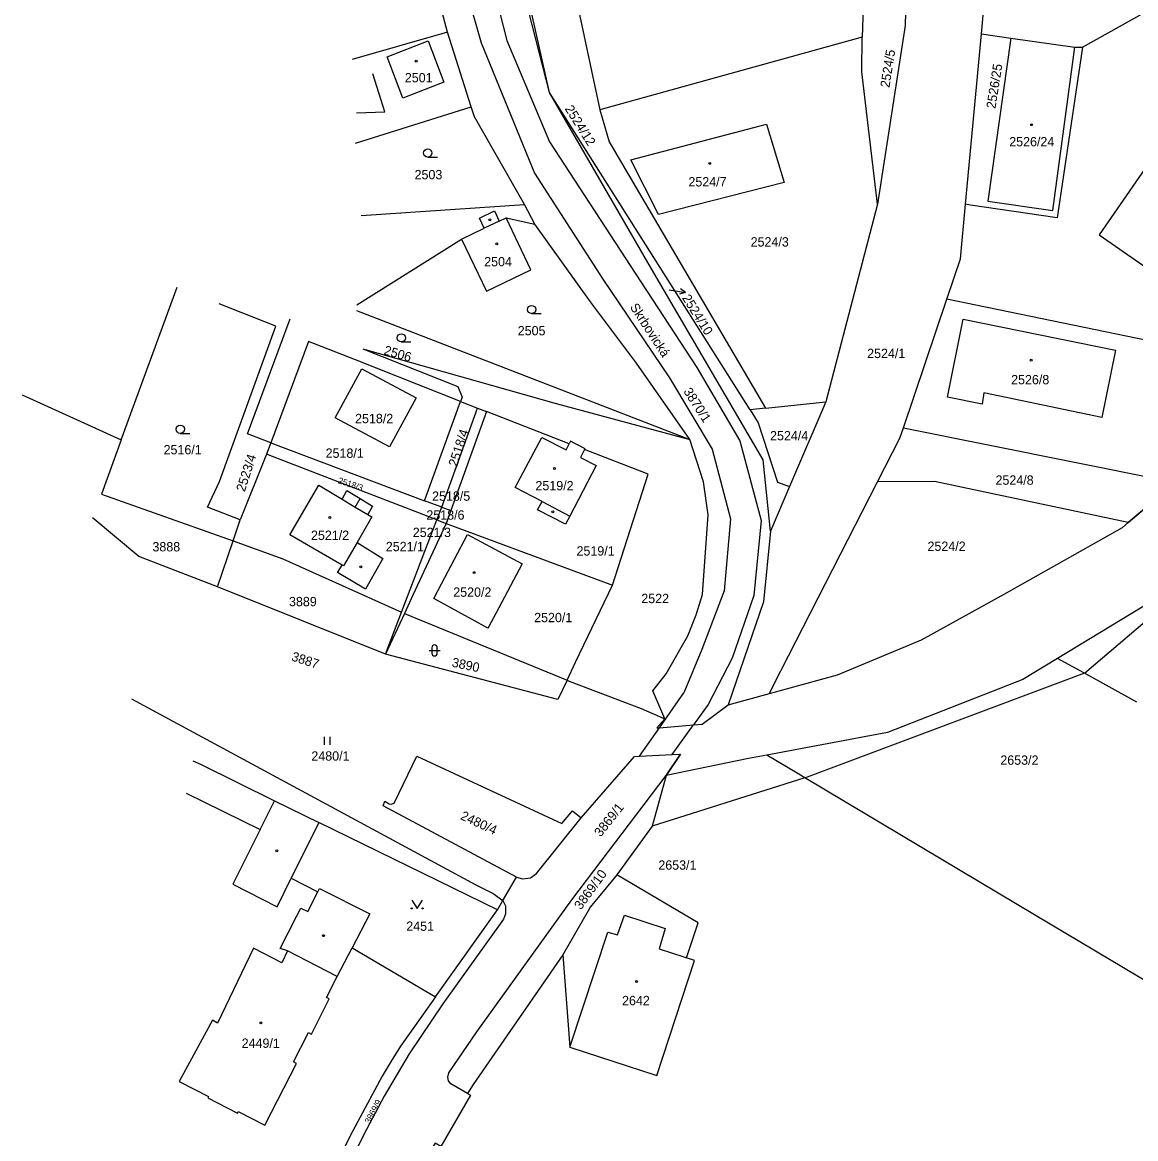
# Model space of a CAD drawing. Extents: x -527335 to -526256, y -1079142 to -1077836.
# Drawn here: x -527335.2 to -527132.2, y -1078645.5 to -1078442 of the extents above; entities that cross this region are included whole.
import ezdxf

# ---------------------------------------------------------------- set-up
doc = ezdxf.new("R2010")
doc.units = 0
for name, color, linetype in [('Hranice parcel', 7, 'Continuous'), ('Parcelní čísla', 7, 'Continuous'), ('Pop  PČ popisy', 7, 'Continuous'), ('Vnitřní kresba', 7, 'Continuous'), ('Vrstva 54', 7, 'Continuous'), ('Značky budov', 7, 'Continuous'), ('Značky kultur', 7, 'Continuous')]:
    doc.layers.add(name, color=color, linetype=linetype)

msp = doc.modelspace()

# ---------------------------------------------------------------- linework, layer by layer
at = {"layer": 'Hranice parcel'}
for p, q in [((-527239.04, -1078454.82), (-527247.66, -1078421.31)), ((-527239.04, -1078454.82), (-527244.36, -1078431)), ((-527235.72, -1078430.51), (-527229.87, -1078457.96)), ((-527181.65, -1078433.18), (-527182.05, -1078444.72)), ((-527160.26, -1078444.15), (-527159.81, -1078439.41)), ((-527257.62, -1078443.82), (-527275, -1078448.78)), ((-527253.34, -1078457.46), (-527257.62, -1078443.82)), ((-527182.05, -1078444.72), (-527229.87, -1078457.96)), ((-527163.17, -1078475.2), (-527160.26, -1078444.15)), ((-527160.26, -1078444.15), (-527154.89, -1078444.92)), ((-527154.89, -1078444.92), (-527143.23, -1078446.59)), ((-527143.23, -1078446.59), (-527141.86, -1078446.59)), ((-527202.47, -1078512.66), (-527239.04, -1078454.82)), ((-527274.44, -1078464.05), (-527253.34, -1078457.46)), ((-527273.4, -1078477.22), (-527243.62, -1078475.21)), ((-527241.72, -1078478.83), (-527243.62, -1078475.21)), ((-527179.21, -1078475.16), (-527188.68, -1078511.23)), ((-527317.13, -1078518.14), (-527306.91, -1078490.33)), ((-527174.49, -1078515.96), (-527166.58, -1078492.47)), ((-527274.23, -1078494.55), (-527213.45, -1078518.05)), ((-527335.17, -1078509.94), (-527317.13, -1078518.14)), ((-527261.81, -1078529.25), (-527255.24, -1078511.13)), ((-527258.66, -1078530.43), (-527252.15, -1078512.35)), ((-527255.24, -1078511.13), (-527252.15, -1078512.35)), ((-527252.15, -1078512.35), (-527250.53, -1078512.99)), ((-527199.68, -1078512.37), (-527202.47, -1078512.66)), ((-527199.68, -1078512.37), (-527188.68, -1078511.23)), ((-527188.68, -1078511.23), (-527195.25, -1078526.63)), ((-527250.53, -1078512.99), (-527257.05, -1078531.04)), ((-527235.44, -1078518.84), (-527250.53, -1078512.99)), ((-527174.49, -1078515.96), (-527124.9, -1078525.93)), ((-527317.13, -1078518.14), (-527320.76, -1078528.03)), ((-527289.88, -1078518.66), (-527290.67, -1078520.76)), ((-527289.88, -1078518.66), (-527261.81, -1078529.25)), ((-527290.67, -1078520.76), (-527295.46, -1078532.72)), ((-527195.25, -1078526.63), (-527198.73, -1078534.79)), ((-527124.9, -1078525.93), (-527133.51, -1078533.2)), ((-527320.76, -1078528.03), (-527296.75, -1078536.57)), ((-527258.66, -1078530.43), (-527261.81, -1078529.25)), ((-527259.56, -1078532.72), (-527258.66, -1078530.43)), ((-527258.66, -1078530.43), (-527257.05, -1078531.04)), ((-527296.75, -1078536.57), (-527295.46, -1078532.72)), ((-527266.02, -1078549.53), (-527259.56, -1078532.72)), ((-527259.56, -1078532.72), (-527257.89, -1078533.36)), ((-527257.05, -1078531.04), (-527257.89, -1078533.36)), ((-527257.89, -1078533.36), (-527227.55, -1078544.64)), ((-527299.55, -1078544.94), (-527296.75, -1078536.57)), ((-527268.92, -1078557.21), (-527299.55, -1078544.94)), ((-527268.92, -1078557.21), (-527266.02, -1078549.53)), ((-527265.48, -1078549.77), (-527268.92, -1078557.21)), ((-527265.48, -1078549.77), (-527235.84, -1078561.93)), ((-527206.43, -1078566.42), (-527198.92, -1078564.35)), ((-527233.27, -1078587.02), (-527223.54, -1078575.86)), ((-527248.53, -1078603.79), (-527281.11, -1078587.88)), ((-527247.54, -1078602.12), (-527245.03, -1078597.85)), ((-527259.82, -1078619.66), (-527248.53, -1078603.79)), ((-527248.53, -1078603.79), (-527247.54, -1078602.12))]:
    msp.add_line(p, q, dxfattribs=at)
for points in [[(-527257.62, -1078443.82), (-527260.56, -1078432.84), (-527263.99, -1078416.01), (-527265.53, -1078409.01), (-527266.79, -1078407.04)], [(-527141.86, -1078446.59), (-527110.16, -1078428.84), (-527097.36, -1078410.28)], [(-527092.4, -1078413.63), (-527138.83, -1078480.75), (-527128.47, -1078487.92), (-527076.74, -1078413.16)], [(-527173.99, -1078435.36), (-527174.21, -1078442.61), (-527179.21, -1078475.16)], [(-527179.21, -1078475.16), (-527182.08, -1078451.08), (-527182.05, -1078444.72)], [(-527154.89, -1078444.92), (-527159.14, -1078474.62), (-527147.28, -1078476.36), (-527143.23, -1078446.59)], [(-527141.86, -1078446.59), (-527146.45, -1078477.67), (-527162.26, -1078475.33), (-527163.17, -1078475.2)], [(-527198.73, -1078534.79), (-527200.06, -1078521.8), (-527220.43, -1078486.97), (-527239.04, -1078454.82)], [(-527243.62, -1078475.21), (-527252.7, -1078459.24), (-527253.34, -1078457.46)], [(-527229.87, -1078457.96), (-527228.18, -1078463.81), (-527199.68, -1078512.37)], [(-527219.15, -1078477.07), (-527224.21, -1078467.12), (-527199.45, -1078460.61), (-527196.27, -1078471.22), (-527219.15, -1078477.07)], [(-527068.91, -1078470.58), (-527076.43, -1078483.63), (-527090.99, -1078506.94), (-527111.43, -1078532.12), (-527128.98, -1078547.4), (-527146.41, -1078557.97)], [(-527166.58, -1078492.47), (-527164.1, -1078485.12), (-527163.17, -1078475.2)], [(-527274.18, -1078493.5), (-527255.07, -1078481.53), (-527250.55, -1078491.03), (-527242.42, -1078487.16), (-527246.95, -1078477.65), (-527241.72, -1078478.83)], [(-527213.45, -1078518.05), (-527223.17, -1078504.16), (-527231.59, -1078492.99), (-527241.72, -1078478.83)], [(-527295.46, -1078532.72), (-527301.38, -1078530.43), (-527299.24, -1078525.73), (-527288.92, -1078497.44), (-527299.25, -1078493.36)], [(-527104.6, -1078505.26), (-527106.49, -1078504.87), (-527163.05, -1078493.2), (-527166.58, -1078492.47)], [(-527289.88, -1078518.66), (-527294.09, -1078517.07), (-527286.31, -1078496.08)], [(-527166.45, -1078510.36), (-527163.63, -1078496.12), (-527135.81, -1078501.81), (-527138.3, -1078514.05), (-527159.84, -1078509.57), (-527160.15, -1078511.61), (-527166.45, -1078510.36)], [(-527255.24, -1078511.13), (-527274.39, -1078503.57), (-527282.98, -1078500.18), (-527289.88, -1078518.66)], [(-527273.06, -1078501.52), (-527237.85, -1078511.53), (-527213.45, -1078518.05)], [(-527273.06, -1078501.52), (-527255.77, -1078508.43), (-527254.97, -1078510.38), (-527255.24, -1078511.13)], [(-527268.22, -1078519.41), (-527278.14, -1078514.11), (-527273.23, -1078505.19), (-527263.34, -1078510.46), (-527268.22, -1078519.41)], [(-527202.47, -1078512.66), (-527200.97, -1078515.04), (-527197.46, -1078525.86), (-527195.25, -1078526.63)], [(-527179.2, -1078525.81), (-527175.13, -1078517.85), (-527174.49, -1078515.96)], [(-527232.64, -1078519.92), (-527233.36, -1078521.36), (-527230.53, -1078522.83), (-527235.31, -1078532.02), (-527236.1, -1078533.53), (-527241.2, -1078530.87), (-527240.4, -1078529.35), (-527245.27, -1078526.81), (-527240.41, -1078517.7), (-527236.03, -1078519.97), (-527235.44, -1078518.84)], [(-527232.64, -1078519.92), (-527232.55, -1078519.75), (-527235.19, -1078518.36), (-527235.44, -1078518.84)], [(-527217.99, -1078568.99), (-527220.17, -1078563.88), (-527217.74, -1078560.78), (-527213.84, -1078553.85), (-527212.32, -1078550.03), (-527211.14, -1078546.31), (-527210.11, -1078531.79), (-527210.95, -1078525.81), (-527213.45, -1078518.05)], [(-527227.55, -1078544.64), (-527221.02, -1078524.42), (-527232.64, -1078519.92)], [(-527259.56, -1078532.72), (-527286.59, -1078522.33), (-527290.67, -1078520.76)], [(-527273.54, -1078528.84), (-527271.32, -1078530.24), (-527272.15, -1078531.75), (-527271.41, -1078532.19), (-527274.14, -1078536.87), (-527269.43, -1078539.75), (-527272.61, -1078545.33), (-527277.67, -1078542.33), (-527276.85, -1078540.95), (-527286.39, -1078535.46), (-527281.11, -1078526.41), (-527276.87, -1078528.94), (-527276.02, -1078527.39), (-527273.54, -1078528.84)], [(-527198.92, -1078564.35), (-527198.17, -1078562.88), (-527179.2, -1078525.81)], [(-527133.51, -1078533.2), (-527168.85, -1078525.7), (-527179.2, -1078525.81)], [(-527299.55, -1078544.94), (-527313.94, -1078539.4), (-527322.05, -1078532.59), (-527322.35, -1078532.34)], [(-527257.89, -1078533.36), (-527263.95, -1078546.46), (-527265.48, -1078549.77)], [(-527198.73, -1078534.79), (-527200, -1078547.64), (-527206.43, -1078566.42)], [(-527198.92, -1078564.35), (-527186.55, -1078560.94), (-527171.22, -1078554.58), (-527156.15, -1078546.29), (-527134.58, -1078534.1), (-527133.51, -1078533.2)], [(-527296.75, -1078536.57), (-527287.69, -1078539.8), (-527267.27, -1078548.97), (-527266.02, -1078549.53)], [(-527254, -1078535.37), (-527244.02, -1078540.72), (-527248.84, -1078549.81), (-527250.09, -1078552.15), (-527250.26, -1078552.48), (-527253.13, -1078550.9), (-527260.15, -1078547.05), (-527258.75, -1078544.4), (-527254, -1078535.37)], [(-527235.84, -1078561.93), (-527234.27, -1078558.66), (-527227.55, -1078544.64)], [(-527235.84, -1078561.93), (-527237.54, -1078565.48), (-527268.92, -1078557.21)], [(-527146.41, -1078557.97), (-527152.71, -1078561.79), (-527177.41, -1078571.47), (-527199.41, -1078575.6)], [(-527131.94, -1078565.93), (-527141.5, -1078560.67), (-527146.41, -1078557.97)], [(-527235.84, -1078561.93), (-527235.43, -1078562.1), (-527222.35, -1078567.12), (-527217.99, -1078568.99)], [(-527217.99, -1078568.99), (-527219.46, -1078570.65), (-527218.96, -1078570.61), (-527212.76, -1078570.1), (-527211.21, -1078569.97), (-527206.43, -1078566.42)], [(-527223.54, -1078575.86), (-527222.6, -1078575.81), (-527216.65, -1078575.51), (-527215.15, -1078575.44), (-527217.79, -1078579.29)], [(-527304.05, -1078576.62), (-527302.7, -1078577.25), (-527289.18, -1078583.91), (-527281.11, -1078587.88)], [(-527269.35, -1078584.85), (-527269.09, -1078584.02), (-527268.28, -1078584.48), (-527267.9, -1078584.54), (-527267.39, -1078584.35), (-527263.26, -1078575.8), (-527236.76, -1078588.08), (-527234.83, -1078585.74), (-527233.27, -1078587.02)], [(-527199.41, -1078575.6), (-527202.75, -1078576.23), (-527217.79, -1078579.29)], [(-527116.37, -1078625.34), (-527123.55, -1078620.8), (-527150.28, -1078604.87), (-527192.47, -1078579.74), (-527193.56, -1078579.08), (-527199.41, -1078575.6)], [(-527254.01, -1078637.26), (-527257.04, -1078635.52), (-527257.44, -1078634.99), (-527257.59, -1078634.32), (-527257.37, -1078633.52), (-527252.31, -1078626.07), (-527234.96, -1078601.97), (-527217.79, -1078579.29)], [(-527217.79, -1078579.29), (-527220.33, -1078588.55), (-527226.74, -1078597.44)], [(-527245.03, -1078597.85), (-527262.18, -1078588.7), (-527269.35, -1078584.85)], [(-527245.03, -1078597.85), (-527243.94, -1078598.18), (-527242.52, -1078597.99), (-527241.39, -1078597.17), (-527233.27, -1078587.02)], [(-527281.11, -1078587.88), (-527286.12, -1078598.02), (-527281.28, -1078600.51), (-527280.99, -1078599.93), (-527271.78, -1078604.56), (-527275.02, -1078610.72), (-527259.82, -1078619.66)], [(-527226.74, -1078597.44), (-527227.25, -1078598.03), (-527231.63, -1078603.34), (-527231.98, -1078604), (-527236.58, -1078612)], [(-527236.58, -1078612), (-527235.31, -1078628.81), (-527219.47, -1078634.01), (-527212.59, -1078613.04), (-527214.07, -1078612.55), (-527211.93, -1078606.15), (-527226.74, -1078597.44)], [(-527247.54, -1078602.12), (-527247.04, -1078603.09), (-527247.06, -1078604.56), (-527247.44, -1078605.48), (-527258.5, -1078620.92), (-527264.64, -1078630.06), (-527269.21, -1078637.79), (-527272.96, -1078644.85), (-527276.06, -1078651.14), (-527277.91, -1078656.32)], [(-527236.58, -1078612), (-527252.96, -1078635.63), (-527254.01, -1078637.26)], [(-527259.82, -1078619.66), (-527262.34, -1078623.21), (-527266.21, -1078628.65), (-527267.92, -1078631.37), (-527269.54, -1078634.12), (-527274.93, -1078644.11), (-527277.98, -1078650.21), (-527279.35, -1078653.36)], [(-527254.01, -1078637.26), (-527253.42, -1078637.6), (-527258.88, -1078646.96), (-527259.9, -1078646.35), (-527260.95, -1078647.97)]]:
    msp.add_lwpolyline(points, dxfattribs=at)
at = {"layer": 'Pop  PČ popisy'}
for p, q in [((-527217.22, -1078490.78), (-527214.26, -1078491.25)), ((-527214.26, -1078491.25), (-527215.32, -1078491.59)), ((-527214.26, -1078491.25), (-527215.17, -1078490.6))]:
    msp.add_line(p, q, dxfattribs=at)
at = {"layer": 'Vnitřní kresba'}
for p, q in [((-527257.19, -1078425.85), (-527251.49, -1078445.79)), ((-527252.03, -1078425.08), (-527246.83, -1078445.33)), ((-527268.65, -1078448.3), (-527261.15, -1078445.39)), ((-527261.15, -1078445.39), (-527258.29, -1078452.93)), ((-527251.49, -1078445.79), (-527241.75, -1078469.5)), ((-527246.83, -1078445.33), (-527239.01, -1078463.8)), ((-527265.8, -1078455.86), (-527268.65, -1078448.3)), ((-527269.08, -1078458.33), (-527271.25, -1078451.41)), ((-527258.29, -1078452.93), (-527265.8, -1078455.86)), ((-527274.24, -1078458.53), (-527269.08, -1078458.33)), ((-527239.01, -1078463.8), (-527224.34, -1078486.36)), ((-527241.75, -1078469.5), (-527229.3, -1078488.84)), ((-527251.82, -1078477.73), (-527249.06, -1078476.42)), ((-527250.95, -1078479.56), (-527251.82, -1078477.73)), ((-527249.06, -1078476.42), (-527248.19, -1078478.25)), ((-527248.19, -1078478.25), (-527246.95, -1078477.65)), ((-527255.07, -1078481.53), (-527250.95, -1078479.56)), ((-527248.19, -1078478.25), (-527250.95, -1078479.56)), ((-527224.34, -1078486.36), (-527212.18, -1078504.95)), ((-527229.3, -1078488.84), (-527217.18, -1078506.82)), ((-527212.18, -1078504.95), (-527204.34, -1078518.29)), ((-527217.18, -1078506.82), (-527209.4, -1078519.86)), ((-527204.34, -1078518.29), (-527200.47, -1078532.85)), ((-527209.4, -1078519.86), (-527206.04, -1078532.55)), ((-527276.87, -1078528.94), (-527274.45, -1078530.38)), ((-527274.45, -1078530.38), (-527273.54, -1078528.84)), ((-527274.45, -1078530.38), (-527272.15, -1078531.75)), ((-527240.4, -1078529.35), (-527235.31, -1078532.02)), ((-527206.04, -1078532.55), (-527207.21, -1078545.66)), ((-527200.47, -1078532.85), (-527201.76, -1078546.48)), ((-527141.5, -1078560.67), (-527109.01, -1078533.01)), ((-527274.14, -1078536.87), (-527276.6, -1078541.09)), ((-527276.6, -1078541.09), (-527276.85, -1078540.95)), ((-527207.21, -1078545.66), (-527211.24, -1078556.37)), ((-527201.76, -1078546.48), (-527205.76, -1078557.93)), ((-527211.24, -1078556.37), (-527214.52, -1078564.26)), ((-527205.76, -1078557.93), (-527210.09, -1078566.38)), ((-527141.5, -1078560.67), (-527192.07, -1078579.61)), ((-527315.29, -1078565.33), (-527252.47, -1078599.22)), ((-527218.96, -1078570.61), (-527214.52, -1078564.26)), ((-527210.09, -1078566.38), (-527212.76, -1078570.1)), ((-527222.6, -1078575.81), (-527218.96, -1078570.61)), ((-527216.65, -1078575.51), (-527212.76, -1078570.1)), ((-527192.47, -1078579.74), (-527220.33, -1078588.55)), ((-527192.07, -1078579.61), (-527192.47, -1078579.74)), ((-527305.27, -1078582.54), (-527291.79, -1078589.15)), ((-527291.79, -1078589.15), (-527289.18, -1078583.91)), ((-527291.79, -1078589.15), (-527296.8, -1078599.13)), ((-527296.8, -1078599.13), (-527288.7, -1078603.23)), ((-527288.7, -1078603.23), (-527286.12, -1078598.02)), ((-527252.47, -1078599.22), (-527249.31, -1078600.83)), ((-527249.31, -1078600.83), (-527247.54, -1078602.12)), ((-527226.61, -1078608.33), (-527225.35, -1078604.75)), ((-527225.35, -1078604.75), (-527217.95, -1078607.21)), ((-527235.31, -1078628.81), (-527228.42, -1078607.88)), ((-527228.42, -1078607.88), (-527226.61, -1078608.33)), ((-527217.95, -1078607.21), (-527219.07, -1078610.9)), ((-527293.03, -1078610.82), (-527299.57, -1078624.44)), ((-527287.83, -1078613.47), (-527293.03, -1078610.82)), ((-527286.82, -1078611.29), (-527287.83, -1078613.47)), ((-527277.77, -1078615.94), (-527286.82, -1078611.29)), ((-527277.77, -1078615.94), (-527275.02, -1078610.72)), ((-527219.07, -1078610.9), (-527214.52, -1078612.4)), ((-527214.52, -1078612.4), (-527214.07, -1078612.55)), ((-527279.72, -1078619.78), (-527277.77, -1078615.94)), ((-527282.45, -1078626.45), (-527279.19, -1078620.05)), ((-527279.19, -1078620.05), (-527279.72, -1078619.78)), ((-527300.52, -1078623.89), (-527306.58, -1078635.1)), ((-527299.57, -1078624.44), (-527300.52, -1078623.89)), ((-527285.72, -1078631.52), (-527282.99, -1078626.17)), ((-527282.99, -1078626.17), (-527282.45, -1078626.45)), ((-527290.93, -1078643.06), (-527285.18, -1078631.79)), ((-527285.18, -1078631.79), (-527285.72, -1078631.52)), ((-527306.58, -1078635.1), (-527301.23, -1078637.82)), ((-527301.23, -1078637.82), (-527301.36, -1078638.08)), ((-527301.36, -1078638.08), (-527295.95, -1078640.84)), ((-527295.95, -1078640.84), (-527295.82, -1078640.57)), ((-527295.82, -1078640.57), (-527290.93, -1078643.06))]:
    msp.add_line(p, q, dxfattribs=at)
for points in [[(-527285.18, -1078605.01), (-527284.4, -1078603.5), (-527283.09, -1078604.13), (-527281.28, -1078600.51)], [(-527286.82, -1078611.29), (-527288.18, -1078610.84), (-527285.18, -1078605.01)]]:
    msp.add_lwpolyline(points, dxfattribs=at)
at = {"layer": 'Vrstva 54'}
for points in [[(-527211.21, -1078569.97), (-527206.43, -1078566.42), (-527198.92, -1078564.35), (-527186.55, -1078560.94), (-527171.22, -1078554.58), (-527156.15, -1078546.29), (-527134.58, -1078534.1), (-527133.51, -1078533.2), (-527124.9, -1078525.93), (-527119.69, -1078521.54), (-527104.6, -1078505.26), (-527102.68, -1078503.19), (-527093.38, -1078489.99), (-527078.2, -1078464.76), (-527073.97, -1078460.17), (-527053.17, -1078420.48)], [(-527044.07, -1078424.46), (-527066.65, -1078463.1), (-527068.91, -1078470.58), (-527090.99, -1078506.94), (-527111.43, -1078532.12), (-527128.98, -1078547.4), (-527146.41, -1078557.97), (-527152.71, -1078561.79), (-527177.41, -1078571.47), (-527199.41, -1078575.6), (-527202.75, -1078576.23), (-527217.79, -1078579.29), (-527215.15, -1078575.44)]]:
    msp.add_lwpolyline(points, dxfattribs=at)
at = {"layer": 'Značky budov'}
for centre in [(-527263.35, -1078449.1), (-527151.12, -1078460.69), (-527209.83, -1078467.74), (-527249.92, -1078478.05), (-527248.67, -1078482.43), (-527151.22, -1078503.6), (-527238.13, -1078523.37), (-527279.1, -1078532.27), (-527238.44, -1078531.27), (-527273.44, -1078541.28), (-527252.8, -1078542.34), (-527288.74, -1078593.05), (-527280.25, -1078608.51), (-527223.15, -1078616.85), (-527291.65, -1078624.4)]:
    msp.add_circle(centre, 0.175, dxfattribs=at)
at = {"layer": 'Značky kultur'}
for p, q in [((-527261.24, -1078466.6), (-527259.49, -1078466.6)), ((-527242.3, -1078495.13), (-527240.55, -1078495.13)), ((-527266.06, -1078500.29), (-527264.31, -1078500.29)), ((-527306.37, -1078516.95), (-527304.62, -1078516.95)), ((-527261, -1078556.52), (-527259, -1078556.52)), ((-527260.5, -1078556.02), (-527260.5, -1078557.02)), ((-527259.5, -1078557.02), (-527259.5, -1078556.02)), ((-527280.05, -1078573.74), (-527280.05, -1078572.24)), ((-527279.05, -1078573.74), (-527279.05, -1078572.24))]:
    msp.add_line(p, q, dxfattribs=at)
msp.add_lwpolyline([(-527264.17, -1078602.04), (-527263.17, -1078603.54), (-527262.17, -1078602.04)], dxfattribs=at)
for centre, radius in [((-527261.24, -1078465.85), 0.75), ((-527242.3, -1078494.38), 0.75), ((-527266.06, -1078499.54), 0.75), ((-527306.37, -1078516.2), 0.75), ((-527264.17, -1078603.54), 0.1), ((-527262.17, -1078603.54), 0.1)]:
    msp.add_circle(centre, radius, dxfattribs=at)
for centre, start, end in [((-527260, -1078556.02), 0, 180), ((-527260, -1078557.02), 180, 359.9879)]:
    msp.add_arc(centre, 0.5, start, end, dxfattribs=at)

# ---------------------------------------------------------------- texts
at = {"layer": 'Parcelní čísla'}
for s, height, rotation, p in [('2524/5', 1.7, 81, (-527177.06, -1078454.01)), ('2526/25', 1.7, 81, (-527157.73, -1078457.85)), ('2524/12', 1.7, 302, (-527236.32, -1078457.78)), ('2524/10', 1.7, 302, (-527214.93, -1078492.27)), ('2506', 1.7, 344, (-527269.36, -1078502.54)), ('3870/1', 1.7, 303, (-527214.69, -1078509.31)), ('2518/4', 1.7, 72, (-527255.89, -1078523.16)), ('2523/4', 1.7, 72, (-527294.62, -1078527.71)), ('2518/3', 1.139, 342, (-527277.7, -1078526.03)), ('3887', 1.7, 342, (-527286.22, -1078558.32)), ('3890', 1.7, 348, (-527256.95, -1078559.46)), ('3869/1', 1.7, 51.4372, (-527229.71, -1078590.63)), ('2480/4', 1.7, 335, (-527255.42, -1078587.23)), ('3869/10', 1.7, 54, (-527233.31, -1078603.91)), ('3869/9', 1.139, 62, (-527271.81, -1078642.9))]:
    msp.add_text(s, height=height, rotation=rotation, dxfattribs=at).set_placement(p)
for s, p in [('2501', (-527265.42, -1078452.97)), ('2526/24', (-527155.21, -1078464.64)), ('2503', (-527263.64, -1078470.64)), ('2524/7', (-527213.71, -1078471.95)), ('2524/3', (-527202.36, -1078482.9)), ('2504', (-527250.95, -1078486.51)), ('2505', (-527244.83, -1078499.09)), ('2524/1', (-527181.12, -1078503.23)), ('2526/8', (-527154.86, -1078508.01)), ('2518/2', (-527274.49, -1078515.1)), ('2524/4', (-527198.82, -1078518.23)), ('2516/1', (-527309.41, -1078520.78)), ('2518/1', (-527279.86, -1078521.41)), ('2524/8', (-527157.71, -1078526.32)), ('2519/2', (-527241.6, -1078527.33)), ('2518/5', (-527260.45, -1078529.24)), ('2518/6', (-527261.49, -1078532.68)), ('2521/2', (-527282.53, -1078536.38)), ('2521/3', (-527263.97, -1078535.85)), ('3888', (-527311.44, -1078538.47)), ('2521/1', (-527268.89, -1078538.43)), ('2524/2', (-527170.11, -1078538.38)), ('2519/1', (-527234.11, -1078539.23)), ('2520/2', (-527256.59, -1078546.74)), ('3889', (-527286.54, -1078548.47)), ('2522', (-527222.3, -1078547.9)), ('2520/1', (-527241.84, -1078551.37)), ('2480/1', (-527282.46, -1078576.61)), ('2653/2', (-527156.83, -1078577.36)), ('2653/1', (-527219.19, -1078596.49)), ('2451', (-527265.16, -1078607.63)), ('2642', (-527225.81, -1078621.19)), ('2449/1', (-527295.17, -1078628.96))]:
    msp.add_text(s, height=1.7, dxfattribs=at).set_placement(p)
at = {"layer": 'Pop  PČ popisy'}
msp.add_text('Skrbovická', height=1.7, rotation=303, dxfattribs=at).set_placement((-527224.45, -1078493.92))

doc.saveas('drawing.dxf')
